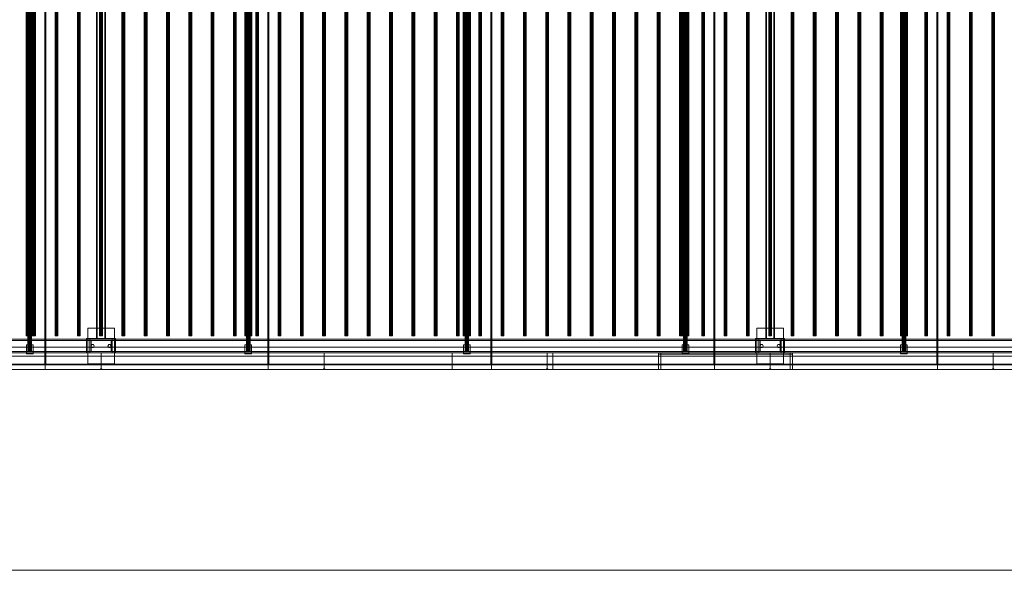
# Model space of a CAD drawing. Header units: millimetres. Extents: x -4738 to 65662, y -68080 to 6847.
# Tile 1023 of 1056: x 52096 to 56511, y -20345 to -17832. Entities that reach past the tile are written whole.
import ezdxf

# ---------------------------------------------------------------- set-up
doc = ezdxf.new("R2010")
doc.units = ezdxf.units.MM
doc.layers.add('COTAS_O', color=1, linetype='Continuous', lineweight=0)
doc.layers.add('superior_secador', color=7, linetype='Continuous', lineweight=0)
doc.dimstyles.new('R19_100', dxfattribs={"dimtxt": 250, "dimasz": 150, "dimexe": 150, "dimexo": 80, "dimgap": 100, "dimtad": 1, "dimtih": 1, "dimtoh": 1, "dimdsep": 46, "dimcen": 0.09, "dimadec": 0, "dimazin": 0, "dimtfac": 1, "dimtdec": 4, "dimtofl": 0, "dimtmove": 0, "dimatfit": 3, "dimfxl": 1, "dimtolj": 1, "dimtzin": 0, "dimarcsym": 0})

# ---------------------------------------------------------------- blocks, each defined once
blk = doc.blocks.new('DIM_R31_42')
at = {"layer": 'COTAS_O'}
for p, q in [((40461.1, -19400), (40461.1, -20300)), ((60461.1, -19400), (60461.1, -20300)), ((40461.1, -20300), (40611.1, -20255)), ((60461.1, -20300), (60311.1, -20255)), ((40461.1, -20300), (60461.1, -20300)), ((40461.1, -20300), (40611.1, -20345)), ((60461.1, -20300), (60311.1, -20345))]:
    blk.add_line(p, q, dxfattribs=at)
blk.add_text('20000 O', height=250, dxfattribs=at).set_placement((50461.1, -20200))

msp = doc.modelspace()

# ---------------------------------------------------------------- linework, layer by layer
at = {"layer": 'superior_secador'}
for p, q in [((52209.134, -19380), (52209.134, -16620)), ((52211.134, -16600), (52211.134, -19400)), ((52213.134, -16620), (52213.134, -19380)), ((53209.134, -19380), (53209.134, -16620)), ((53211.134, -16600), (53211.134, -19400)), ((53213.134, -16620), (53213.134, -19380)), ((54209.134, -19380), (54209.134, -16620)), ((54211.134, -16600), (54211.134, -19400)), ((54213.134, -16620), (54213.134, -19380)), ((55209.134, -19380), (55209.134, -16620)), ((55211.134, -16600), (55211.134, -19400)), ((55213.134, -16620), (55213.134, -19380)), ((56209.134, -19380), (56209.134, -16620)), ((56211.134, -16600), (56211.134, -19400)), ((56213.134, -16620), (56213.134, -19380)), ((52133.134, -16680), (52133.134, -19320)), ((52133.406, -16680), (52133.406, -19320)), ((52134.206, -16680), (52134.206, -19320)), ((52135.477, -16680), (52135.477, -19320)), ((52137.134, -16680), (52137.134, -19320)), ((52139.063, -16680), (52139.063, -19320)), ((52141.134, -16680), (52141.134, -19320)), ((52143.204, -16680), (52143.204, -19320)), ((52145.134, -16680), (52145.134, -19320)), ((52146.791, -16680), (52146.791, -19320)), ((52148.062, -16680), (52148.062, -19320)), ((52148.861, -16680), (52148.861, -19320)), ((52149.134, -19320), (52149.134, -16680)), ((53113.134, -16680), (53113.134, -19320)), ((53113.406, -16680), (53113.406, -19320)), ((53114.206, -16680), (53114.206, -19320)), ((53115.477, -16680), (53115.477, -19320)), ((53117.134, -16680), (53117.134, -19320)), ((53119.063, -16680), (53119.063, -19320)), ((53121.134, -16680), (53121.134, -19320)), ((53123.204, -16680), (53123.204, -19320)), ((53125.134, -16680), (53125.134, -19320)), ((53126.791, -16680), (53126.791, -19320)), ((53128.062, -16680), (53128.062, -19320)), ((53128.861, -16680), (53128.861, -19320)), ((53129.134, -19320), (53129.134, -16680)), ((54093.134, -16680), (54093.134, -19320)), ((54093.406, -16680), (54093.406, -19320)), ((54094.206, -16680), (54094.206, -19320)), ((54095.477, -16680), (54095.477, -19320)), ((54097.134, -16680), (54097.134, -19320)), ((54099.063, -16680), (54099.063, -19320)), ((54101.134, -16680), (54101.134, -19320)), ((54103.204, -16680), (54103.204, -19320)), ((54105.134, -16680), (54105.134, -19320)), ((54106.791, -16680), (54106.791, -19320)), ((54108.062, -16680), (54108.062, -19320)), ((54108.861, -16680), (54108.861, -19320)), ((54109.134, -19320), (54109.134, -16680)), ((55073.134, -16680), (55073.134, -19320)), ((55073.406, -16680), (55073.406, -19320)), ((55074.206, -16680), (55074.206, -19320)), ((55075.477, -16680), (55075.477, -19320)), ((55077.134, -16680), (55077.134, -19320)), ((55079.063, -16680), (55079.063, -19320)), ((55081.134, -16680), (55081.134, -19320)), ((55083.204, -16680), (55083.204, -19320)), ((55085.134, -16680), (55085.134, -19320)), ((55086.791, -16680), (55086.791, -19320)), ((55088.062, -16680), (55088.062, -19320)), ((55088.861, -16680), (55088.861, -19320)), ((55089.134, -19320), (55089.134, -16680)), ((56053.134, -16680), (56053.134, -19320)), ((56053.406, -16680), (56053.406, -19320)), ((56054.206, -16680), (56054.206, -19320)), ((56055.477, -16680), (56055.477, -19320)), ((56057.134, -16680), (56057.134, -19320)), ((56059.063, -16680), (56059.063, -19320)), ((56061.134, -16680), (56061.134, -19320)), ((56063.204, -16680), (56063.204, -19320)), ((56065.134, -16680), (56065.134, -19320)), ((56066.791, -16680), (56066.791, -19320)), ((56068.062, -16680), (56068.062, -19320)), ((56068.861, -16680), (56068.861, -19320)), ((56069.134, -19320), (56069.134, -16680)), ((52125.134, -16750), (52125.134, -19250)), ((52125.679, -16750), (52125.679, -19250)), ((52127.277, -16750), (52127.277, -19250)), ((52129.82, -16750), (52129.82, -19250)), ((52133.134, -16750), (52133.134, -19250)), ((52136.993, -16750), (52136.993, -19250)), ((52141.134, -16750), (52141.134, -19250)), ((52145.275, -16750), (52145.275, -19250)), ((52149.134, -16750), (52149.134, -19250)), ((52152.448, -16750), (52152.448, -19250)), ((52154.784, -16750), (52154.784, -19250)), ((52154.99, -16750), (52154.99, -19250)), ((52155.997, -16750), (52155.997, -19250)), ((52156.589, -16750), (52156.589, -19250)), ((52157.134, -19250), (52157.134, -16750)), ((52159.172, -16750), (52159.172, -19250)), ((52163.096, -16750), (52163.096, -19250)), ((52166.271, -16750), (52166.271, -19250)), ((52167.484, -19250), (52167.484, -16750)), ((52254.784, -16750), (52254.784, -19250)), ((52255.997, -16750), (52255.997, -19250)), ((52259.172, -16750), (52259.172, -19250)), ((52263.096, -16750), (52263.096, -19250)), ((52266.271, -16750), (52266.271, -19250)), ((52267.484, -19250), (52267.484, -16750)), ((52354.784, -16750), (52354.784, -19250)), ((52355.997, -16750), (52355.997, -19250)), ((52359.172, -16750), (52359.172, -19250)), ((52363.096, -16750), (52363.096, -19250)), ((52366.271, -16750), (52366.271, -19250)), ((52367.484, -19250), (52367.484, -16750)), ((52441.134, -19265), (52441.134, -16735)), ((52444.134, -16735), (52444.134, -19265)), ((52454.784, -16750), (52454.784, -19250)), ((52455.997, -16750), (52455.997, -19250)), ((52459.172, -16750), (52459.172, -19250)), ((52463.096, -16750), (52463.096, -19250)), ((52466.271, -16750), (52466.271, -19250)), ((52467.484, -19250), (52467.484, -16750)), ((52478.134, -19265), (52478.134, -16735)), ((52481.134, -16735), (52481.134, -19265)), ((52554.784, -16750), (52554.784, -19250)), ((52555.997, -16750), (52555.997, -19250)), ((52559.172, -16750), (52559.172, -19250)), ((52563.096, -16750), (52563.096, -19250)), ((52566.271, -16750), (52566.271, -19250)), ((52567.484, -19250), (52567.484, -16750)), ((52654.784, -16750), (52654.784, -19250)), ((52655.997, -16750), (52655.997, -19250)), ((52659.172, -16750), (52659.172, -19250)), ((52663.096, -16750), (52663.096, -19250)), ((52666.271, -16750), (52666.271, -19250)), ((52667.484, -19250), (52667.484, -16750)), ((52754.784, -16750), (52754.784, -19250)), ((52755.997, -16750), (52755.997, -19250)), ((52759.172, -16750), (52759.172, -19250)), ((52763.096, -16750), (52763.096, -19250)), ((52766.271, -16750), (52766.271, -19250)), ((52767.484, -19250), (52767.484, -16750)), ((52854.784, -16750), (52854.784, -19250)), ((52855.997, -16750), (52855.997, -19250)), ((52859.172, -16750), (52859.172, -19250)), ((52863.096, -16750), (52863.096, -19250)), ((52866.271, -16750), (52866.271, -19250)), ((52867.484, -19250), (52867.484, -16750)), ((52954.784, -16750), (52954.784, -19250)), ((52955.997, -16750), (52955.997, -19250)), ((52959.172, -16750), (52959.172, -19250)), ((52963.096, -16750), (52963.096, -19250)), ((52966.271, -16750), (52966.271, -19250)), ((52967.484, -19250), (52967.484, -16750)), ((53054.784, -16750), (53054.784, -19250)), ((53055.997, -16750), (53055.997, -19250)), ((53059.172, -16750), (53059.172, -19250)), ((53063.096, -16750), (53063.096, -19250)), ((53066.271, -16750), (53066.271, -19250)), ((53067.484, -19250), (53067.484, -16750)), ((53105.134, -16750), (53105.134, -19250)), ((53105.679, -16750), (53105.679, -19250)), ((53107.277, -16750), (53107.277, -19250)), ((53109.82, -16750), (53109.82, -19250)), ((53113.134, -16750), (53113.134, -19250)), ((53116.993, -16750), (53116.993, -19250)), ((53121.134, -16750), (53121.134, -19250)), ((53125.275, -16750), (53125.275, -19250)), ((53129.134, -16750), (53129.134, -19250)), ((53132.448, -16750), (53132.448, -19250)), ((53134.99, -16750), (53134.99, -19250)), ((53136.589, -16750), (53136.589, -19250)), ((53137.134, -19250), (53137.134, -16750)), ((53154.784, -16750), (53154.784, -19250)), ((53155.997, -16750), (53155.997, -19250)), ((53159.172, -16750), (53159.172, -19250)), ((53163.096, -16750), (53163.096, -19250)), ((53166.271, -16750), (53166.271, -19250)), ((53167.484, -19250), (53167.484, -16750)), ((53254.784, -16750), (53254.784, -19250)), ((53255.997, -16750), (53255.997, -19250)), ((53259.172, -16750), (53259.172, -19250)), ((53263.096, -16750), (53263.096, -19250)), ((53266.271, -16750), (53266.271, -19250)), ((53267.484, -19250), (53267.484, -16750)), ((53354.784, -16750), (53354.784, -19250)), ((53355.997, -16750), (53355.997, -19250)), ((53359.172, -16750), (53359.172, -19250)), ((53363.096, -16750), (53363.096, -19250)), ((53366.271, -16750), (53366.271, -19250)), ((53367.484, -19250), (53367.484, -16750)), ((53454.784, -16750), (53454.784, -19250)), ((53455.997, -16750), (53455.997, -19250)), ((53459.172, -16750), (53459.172, -19250)), ((53463.096, -16750), (53463.096, -19250)), ((53466.271, -16750), (53466.271, -19250)), ((53467.484, -19250), (53467.484, -16750)), ((53554.784, -16750), (53554.784, -19250)), ((53555.997, -16750), (53555.997, -19250)), ((53559.172, -16750), (53559.172, -19250)), ((53563.096, -16750), (53563.096, -19250)), ((53566.271, -16750), (53566.271, -19250)), ((53567.484, -19250), (53567.484, -16750)), ((53654.784, -16750), (53654.784, -19250)), ((53655.997, -16750), (53655.997, -19250)), ((53659.172, -16750), (53659.172, -19250)), ((53663.096, -16750), (53663.096, -19250)), ((53666.271, -16750), (53666.271, -19250)), ((53667.484, -19250), (53667.484, -16750)), ((53754.784, -16750), (53754.784, -19250)), ((53755.997, -16750), (53755.997, -19250)), ((53759.172, -16750), (53759.172, -19250)), ((53763.096, -16750), (53763.096, -19250)), ((53766.271, -16750), (53766.271, -19250)), ((53767.484, -19250), (53767.484, -16750)), ((53854.784, -16750), (53854.784, -19250)), ((53855.997, -16750), (53855.997, -19250)), ((53859.172, -16750), (53859.172, -19250)), ((53863.096, -16750), (53863.096, -19250)), ((53866.271, -16750), (53866.271, -19250)), ((53867.484, -19250), (53867.484, -16750)), ((53954.784, -16750), (53954.784, -19250)), ((53955.997, -16750), (53955.997, -19250)), ((53959.172, -16750), (53959.172, -19250)), ((53963.096, -16750), (53963.096, -19250)), ((53966.271, -16750), (53966.271, -19250)), ((53967.484, -19250), (53967.484, -16750)), ((54054.784, -16750), (54054.784, -19250)), ((54055.997, -16750), (54055.997, -19250)), ((54059.172, -16750), (54059.172, -19250)), ((54063.096, -16750), (54063.096, -19250)), ((54066.271, -16750), (54066.271, -19250)), ((54067.484, -19250), (54067.484, -16750)), ((54085.134, -16750), (54085.134, -19250)), ((54085.679, -16750), (54085.679, -19250)), ((54087.277, -16750), (54087.277, -19250)), ((54089.82, -16750), (54089.82, -19250)), ((54093.134, -16750), (54093.134, -19250)), ((54096.993, -16750), (54096.993, -19250)), ((54101.134, -16750), (54101.134, -19250)), ((54105.275, -16750), (54105.275, -19250)), ((54109.134, -16750), (54109.134, -19250)), ((54112.448, -16750), (54112.448, -19250)), ((54114.99, -16750), (54114.99, -19250)), ((54116.589, -16750), (54116.589, -19250)), ((54117.134, -19250), (54117.134, -16750)), ((54154.784, -16750), (54154.784, -19250)), ((54155.997, -16750), (54155.997, -19250)), ((54159.172, -16750), (54159.172, -19250)), ((54163.096, -16750), (54163.096, -19250)), ((54166.271, -16750), (54166.271, -19250)), ((54167.484, -19250), (54167.484, -16750)), ((54254.784, -16750), (54254.784, -19250)), ((54255.997, -16750), (54255.997, -19250)), ((54259.172, -16750), (54259.172, -19250)), ((54263.096, -16750), (54263.096, -19250)), ((54266.271, -16750), (54266.271, -19250)), ((54267.484, -19250), (54267.484, -16750)), ((54354.784, -16750), (54354.784, -19250)), ((54355.997, -16750), (54355.997, -19250)), ((54359.172, -16750), (54359.172, -19250)), ((54363.096, -16750), (54363.096, -19250)), ((54366.271, -16750), (54366.271, -19250)), ((54367.484, -19250), (54367.484, -16750)), ((54454.784, -16750), (54454.784, -19250)), ((54455.997, -16750), (54455.997, -19250)), ((54459.172, -16750), (54459.172, -19250)), ((54463.096, -16750), (54463.096, -19250)), ((54466.271, -16750), (54466.271, -19250)), ((54467.484, -19250), (54467.484, -16750)), ((54554.784, -16750), (54554.784, -19250)), ((54555.997, -16750), (54555.997, -19250)), ((54559.172, -16750), (54559.172, -19250)), ((54563.096, -16750), (54563.096, -19250)), ((54566.271, -16750), (54566.271, -19250)), ((54567.484, -19250), (54567.484, -16750)), ((54654.784, -16750), (54654.784, -19250)), ((54655.997, -16750), (54655.997, -19250)), ((54659.172, -16750), (54659.172, -19250)), ((54663.096, -16750), (54663.096, -19250)), ((54666.271, -16750), (54666.271, -19250)), ((54667.484, -19250), (54667.484, -16750)), ((54754.784, -16750), (54754.784, -19250)), ((54755.997, -16750), (54755.997, -19250)), ((54759.172, -16750), (54759.172, -19250)), ((54763.096, -16750), (54763.096, -19250)), ((54766.271, -16750), (54766.271, -19250)), ((54767.484, -19250), (54767.484, -16750)), ((54854.784, -16750), (54854.784, -19250)), ((54855.997, -16750), (54855.997, -19250)), ((54859.172, -16750), (54859.172, -19250)), ((54863.096, -16750), (54863.096, -19250)), ((54866.271, -16750), (54866.271, -19250)), ((54867.484, -19250), (54867.484, -16750)), ((54954.784, -16750), (54954.784, -19250)), ((54955.997, -16750), (54955.997, -19250)), ((54959.172, -16750), (54959.172, -19250)), ((54963.096, -16750), (54963.096, -19250)), ((54966.271, -16750), (54966.271, -19250)), ((54967.484, -19250), (54967.484, -16750)), ((55054.784, -16750), (55054.784, -19250)), ((55055.997, -16750), (55055.997, -19250)), ((55059.172, -16750), (55059.172, -19250)), ((55063.096, -16750), (55063.096, -19250)), ((55065.134, -16750), (55065.134, -19250)), ((55065.679, -16750), (55065.679, -19250)), ((55066.271, -16750), (55066.271, -19250)), ((55067.277, -16750), (55067.277, -19250)), ((55067.484, -19250), (55067.484, -16750)), ((55069.82, -16750), (55069.82, -19250)), ((55073.134, -16750), (55073.134, -19250)), ((55076.993, -16750), (55076.993, -19250)), ((55081.134, -16750), (55081.134, -19250)), ((55085.275, -16750), (55085.275, -19250)), ((55089.134, -16750), (55089.134, -19250)), ((55092.448, -16750), (55092.448, -19250)), ((55094.99, -16750), (55094.99, -19250)), ((55096.589, -16750), (55096.589, -19250)), ((55097.134, -19250), (55097.134, -16750)), ((55154.784, -16750), (55154.784, -19250)), ((55155.997, -16750), (55155.997, -19250)), ((55159.172, -16750), (55159.172, -19250)), ((55163.096, -16750), (55163.096, -19250)), ((55166.271, -16750), (55166.271, -19250)), ((55167.484, -19250), (55167.484, -16750)), ((55254.784, -16750), (55254.784, -19250)), ((55255.997, -16750), (55255.997, -19250)), ((55259.172, -16750), (55259.172, -19250)), ((55263.096, -16750), (55263.096, -19250)), ((55266.271, -16750), (55266.271, -19250)), ((55267.484, -19250), (55267.484, -16750)), ((55354.784, -16750), (55354.784, -19250)), ((55355.997, -16750), (55355.997, -19250)), ((55359.172, -16750), (55359.172, -19250)), ((55363.096, -16750), (55363.096, -19250)), ((55366.271, -16750), (55366.271, -19250)), ((55367.484, -19250), (55367.484, -16750)), ((55441.134, -19265), (55441.134, -16735)), ((55444.134, -16735), (55444.134, -19265)), ((55454.784, -16750), (55454.784, -19250)), ((55455.997, -16750), (55455.997, -19250)), ((55459.172, -16750), (55459.172, -19250)), ((55463.096, -16750), (55463.096, -19250)), ((55466.271, -16750), (55466.271, -19250)), ((55467.484, -19250), (55467.484, -16750)), ((55478.134, -19265), (55478.134, -16735)), ((55481.134, -16735), (55481.134, -19265)), ((55554.784, -16750), (55554.784, -19250)), ((55555.997, -16750), (55555.997, -19250)), ((55559.172, -16750), (55559.172, -19250)), ((55563.096, -16750), (55563.096, -19250)), ((55566.271, -16750), (55566.271, -19250)), ((55567.484, -19250), (55567.484, -16750)), ((55654.784, -16750), (55654.784, -19250)), ((55655.997, -16750), (55655.997, -19250)), ((55659.172, -16750), (55659.172, -19250)), ((55663.096, -16750), (55663.096, -19250)), ((55666.271, -16750), (55666.271, -19250)), ((55667.484, -19250), (55667.484, -16750)), ((55754.784, -16750), (55754.784, -19250)), ((55755.997, -16750), (55755.997, -19250)), ((55759.172, -16750), (55759.172, -19250)), ((55763.096, -16750), (55763.096, -19250)), ((55766.271, -16750), (55766.271, -19250)), ((55767.484, -19250), (55767.484, -16750)), ((55854.784, -16750), (55854.784, -19250)), ((55855.997, -16750), (55855.997, -19250)), ((55859.172, -16750), (55859.172, -19250)), ((55863.096, -16750), (55863.096, -19250)), ((55866.271, -16750), (55866.271, -19250)), ((55867.484, -19250), (55867.484, -16750)), ((55954.784, -16750), (55954.784, -19250)), ((55955.997, -16750), (55955.997, -19250)), ((55959.172, -16750), (55959.172, -19250)), ((55963.096, -16750), (55963.096, -19250)), ((55966.271, -16750), (55966.271, -19250)), ((55967.484, -19250), (55967.484, -16750)), ((56045.134, -16750), (56045.134, -19250)), ((56045.679, -16750), (56045.679, -19250)), ((56047.277, -16750), (56047.277, -19250)), ((56049.82, -16750), (56049.82, -19250)), ((56053.134, -16750), (56053.134, -19250)), ((56054.784, -16750), (56054.784, -19250)), ((56055.997, -16750), (56055.997, -19250)), ((56056.993, -16750), (56056.993, -19250)), ((56059.172, -16750), (56059.172, -19250)), ((56061.134, -16750), (56061.134, -19250)), ((56063.096, -16750), (56063.096, -19250)), ((56065.275, -16750), (56065.275, -19250)), ((56066.271, -16750), (56066.271, -19250)), ((56067.484, -19250), (56067.484, -16750)), ((56069.134, -16750), (56069.134, -19250)), ((56072.448, -16750), (56072.448, -19250)), ((56074.99, -16750), (56074.99, -19250)), ((56076.589, -16750), (56076.589, -19250)), ((56077.134, -19250), (56077.134, -16750)), ((56154.784, -16750), (56154.784, -19250)), ((56155.997, -16750), (56155.997, -19250)), ((56159.172, -16750), (56159.172, -19250)), ((56163.096, -16750), (56163.096, -19250)), ((56166.271, -16750), (56166.271, -19250)), ((56167.484, -19250), (56167.484, -16750)), ((56254.784, -16750), (56254.784, -19250)), ((56255.997, -16750), (56255.997, -19250)), ((56259.172, -16750), (56259.172, -19250)), ((56263.096, -16750), (56263.096, -19250)), ((56266.271, -16750), (56266.271, -19250)), ((56267.484, -19250), (56267.484, -16750)), ((56354.784, -16750), (56354.784, -19250)), ((56355.997, -16750), (56355.997, -19250)), ((56359.172, -16750), (56359.172, -19250)), ((56363.096, -16750), (56363.096, -19250)), ((56366.271, -16750), (56366.271, -19250)), ((56367.484, -19250), (56367.484, -16750)), ((56454.784, -16750), (56454.784, -19250)), ((56455.997, -16750), (56455.997, -19250)), ((56459.172, -16750), (56459.172, -19250)), ((56463.096, -16750), (56463.096, -19250)), ((56466.271, -16750), (56466.271, -19250)), ((56467.484, -19250), (56467.484, -16750)), ((52401.134, -19375), (52401.134, -19215)), ((52401.134, -19215), (52521.134, -19215)), ((52521.134, -19215), (52521.134, -19375)), ((55401.134, -19375), (55401.134, -19215)), ((55401.134, -19215), (55521.134, -19215)), ((55521.134, -19215), (55521.134, -19375)), ((40461.134, -19265), (60461.134, -19265)), ((60461.134, -19270), (40461.134, -19270)), ((52125.679, -19250), (52125.134, -19250)), ((52127.277, -19250), (52125.679, -19250)), ((52126.134, -19330), (52126.134, -19290)), ((52126.134, -19290), (52156.134, -19290)), ((52129.82, -19250), (52127.277, -19250)), ((52133.134, -19250), (52129.82, -19250)), ((52136.993, -19250), (52133.134, -19250)), ((52141.134, -19250), (52136.993, -19250)), ((52145.275, -19250), (52141.134, -19250)), ((52149.134, -19250), (52145.275, -19250)), ((52152.448, -19250), (52149.134, -19250)), ((52154.99, -19250), (52152.448, -19250)), ((52155.997, -19250), (52154.784, -19250)), ((52156.589, -19250), (52154.99, -19250)), ((52159.172, -19250), (52155.997, -19250)), ((52156.134, -19290), (52156.134, -19330)), ((52157.134, -19250), (52156.589, -19250)), ((52163.096, -19250), (52159.172, -19250)), ((52166.271, -19250), (52163.096, -19250)), ((52167.484, -19250), (52166.271, -19250)), ((52255.997, -19250), (52254.784, -19250)), ((52259.172, -19250), (52255.997, -19250)), ((52263.096, -19250), (52259.172, -19250)), ((52266.271, -19250), (52263.096, -19250)), ((52267.484, -19250), (52266.271, -19250)), ((52355.997, -19250), (52354.784, -19250)), ((52359.172, -19250), (52355.997, -19250)), ((52363.096, -19250), (52359.172, -19250)), ((52366.271, -19250), (52363.096, -19250)), ((52367.484, -19250), (52366.271, -19250)), ((52396.134, -19325), (52396.134, -19262)), ((52396.134, -19262), (52526.134, -19262)), ((52411.134, -19270), (52411.134, -19265)), ((52411.134, -19265), (52511.134, -19265)), ((52511.134, -19270), (52411.134, -19270)), ((52411.134, -19320), (52411.134, -19270)), ((52411.134, -19270), (52416.134, -19270)), ((52416.134, -19270), (52416.134, -19320)), ((52416.134, -19295), (52419.634, -19288.938)), ((52419.634, -19288.938), (52426.634, -19288.938)), ((52426.634, -19288.938), (52430.134, -19295)), ((52481.134, -19265), (52441.134, -19265)), ((52444.134, -19265), (52441.134, -19265)), ((52455.997, -19250), (52454.784, -19250)), ((52459.172, -19250), (52455.997, -19250)), ((52463.096, -19250), (52459.172, -19250)), ((52466.271, -19250), (52463.096, -19250)), ((52467.484, -19250), (52466.271, -19250)), ((52481.134, -19265), (52478.134, -19265)), ((52492.134, -19295), (52495.634, -19288.938)), ((52495.634, -19288.938), (52502.634, -19288.938)), ((52502.634, -19288.938), (52506.134, -19295)), ((52506.134, -19320), (52506.134, -19270)), ((52506.134, -19270), (52511.134, -19270)), ((52511.134, -19265), (52511.134, -19270)), ((52511.134, -19270), (52511.134, -19320)), ((52526.134, -19262), (52526.134, -19325)), ((52555.997, -19250), (52554.784, -19250)), ((52559.172, -19250), (52555.997, -19250)), ((52563.096, -19250), (52559.172, -19250)), ((52566.271, -19250), (52563.096, -19250)), ((52567.484, -19250), (52566.271, -19250)), ((52655.997, -19250), (52654.784, -19250)), ((52659.172, -19250), (52655.997, -19250)), ((52663.096, -19250), (52659.172, -19250)), ((52666.271, -19250), (52663.096, -19250)), ((52667.484, -19250), (52666.271, -19250)), ((52755.997, -19250), (52754.784, -19250)), ((52759.172, -19250), (52755.997, -19250)), ((52763.096, -19250), (52759.172, -19250)), ((52766.271, -19250), (52763.096, -19250)), ((52767.484, -19250), (52766.271, -19250)), ((52855.997, -19250), (52854.784, -19250)), ((52859.172, -19250), (52855.997, -19250)), ((52863.096, -19250), (52859.172, -19250)), ((52866.271, -19250), (52863.096, -19250)), ((52867.484, -19250), (52866.271, -19250)), ((52955.997, -19250), (52954.784, -19250)), ((52959.172, -19250), (52955.997, -19250)), ((52963.096, -19250), (52959.172, -19250)), ((52966.271, -19250), (52963.096, -19250)), ((52967.484, -19250), (52966.271, -19250)), ((53055.997, -19250), (53054.784, -19250)), ((53059.172, -19250), (53055.997, -19250)), ((53063.096, -19250), (53059.172, -19250)), ((53066.271, -19250), (53063.096, -19250)), ((53067.484, -19250), (53066.271, -19250)), ((53105.679, -19250), (53105.134, -19250)), ((53107.277, -19250), (53105.679, -19250)), ((53106.134, -19330), (53106.134, -19290)), ((53106.134, -19290), (53136.134, -19290)), ((53109.82, -19250), (53107.277, -19250)), ((53113.134, -19250), (53109.82, -19250)), ((53116.993, -19250), (53113.134, -19250)), ((53121.134, -19250), (53116.993, -19250)), ((53125.275, -19250), (53121.134, -19250)), ((53129.134, -19250), (53125.275, -19250)), ((53132.448, -19250), (53129.134, -19250)), ((53134.99, -19250), (53132.448, -19250)), ((53136.589, -19250), (53134.99, -19250)), ((53136.134, -19290), (53136.134, -19330)), ((53137.134, -19250), (53136.589, -19250)), ((53155.997, -19250), (53154.784, -19250)), ((53159.172, -19250), (53155.997, -19250)), ((53163.096, -19250), (53159.172, -19250)), ((53166.271, -19250), (53163.096, -19250)), ((53167.484, -19250), (53166.271, -19250)), ((53255.997, -19250), (53254.784, -19250)), ((53259.172, -19250), (53255.997, -19250)), ((53263.096, -19250), (53259.172, -19250)), ((53266.271, -19250), (53263.096, -19250)), ((53267.484, -19250), (53266.271, -19250)), ((53355.997, -19250), (53354.784, -19250)), ((53359.172, -19250), (53355.997, -19250)), ((53363.096, -19250), (53359.172, -19250)), ((53366.271, -19250), (53363.096, -19250)), ((53367.484, -19250), (53366.271, -19250)), ((53455.997, -19250), (53454.784, -19250)), ((53459.172, -19250), (53455.997, -19250)), ((53463.096, -19250), (53459.172, -19250)), ((53466.271, -19250), (53463.096, -19250)), ((53467.484, -19250), (53466.271, -19250)), ((53555.997, -19250), (53554.784, -19250)), ((53559.172, -19250), (53555.997, -19250)), ((53563.096, -19250), (53559.172, -19250)), ((53566.271, -19250), (53563.096, -19250)), ((53567.484, -19250), (53566.271, -19250)), ((53655.997, -19250), (53654.784, -19250)), ((53659.172, -19250), (53655.997, -19250)), ((53663.096, -19250), (53659.172, -19250)), ((53666.271, -19250), (53663.096, -19250)), ((53667.484, -19250), (53666.271, -19250)), ((53755.997, -19250), (53754.784, -19250)), ((53759.172, -19250), (53755.997, -19250)), ((53763.096, -19250), (53759.172, -19250)), ((53766.271, -19250), (53763.096, -19250)), ((53767.484, -19250), (53766.271, -19250)), ((53855.997, -19250), (53854.784, -19250)), ((53859.172, -19250), (53855.997, -19250)), ((53863.096, -19250), (53859.172, -19250)), ((53866.271, -19250), (53863.096, -19250)), ((53867.484, -19250), (53866.271, -19250)), ((53955.997, -19250), (53954.784, -19250)), ((53959.172, -19250), (53955.997, -19250)), ((53963.096, -19250), (53959.172, -19250)), ((53966.271, -19250), (53963.096, -19250)), ((53967.484, -19250), (53966.271, -19250)), ((54055.997, -19250), (54054.784, -19250)), ((54059.172, -19250), (54055.997, -19250)), ((54063.096, -19250), (54059.172, -19250)), ((54066.271, -19250), (54063.096, -19250)), ((54067.484, -19250), (54066.271, -19250)), ((54085.679, -19250), (54085.134, -19250)), ((54087.277, -19250), (54085.679, -19250)), ((54086.134, -19330), (54086.134, -19290)), ((54086.134, -19290), (54116.134, -19290)), ((54089.82, -19250), (54087.277, -19250)), ((54093.134, -19250), (54089.82, -19250)), ((54096.993, -19250), (54093.134, -19250)), ((54101.134, -19250), (54096.993, -19250)), ((54105.275, -19250), (54101.134, -19250)), ((54109.134, -19250), (54105.275, -19250)), ((54112.448, -19250), (54109.134, -19250)), ((54114.99, -19250), (54112.448, -19250)), ((54116.589, -19250), (54114.99, -19250)), ((54116.134, -19290), (54116.134, -19330)), ((54117.134, -19250), (54116.589, -19250)), ((54155.997, -19250), (54154.784, -19250)), ((54159.172, -19250), (54155.997, -19250)), ((54163.096, -19250), (54159.172, -19250)), ((54166.271, -19250), (54163.096, -19250)), ((54167.484, -19250), (54166.271, -19250)), ((54255.997, -19250), (54254.784, -19250)), ((54259.172, -19250), (54255.997, -19250)), ((54263.096, -19250), (54259.172, -19250)), ((54266.271, -19250), (54263.096, -19250)), ((54267.484, -19250), (54266.271, -19250)), ((54355.997, -19250), (54354.784, -19250)), ((54359.172, -19250), (54355.997, -19250)), ((54363.096, -19250), (54359.172, -19250)), ((54366.271, -19250), (54363.096, -19250)), ((54367.484, -19250), (54366.271, -19250)), ((54455.997, -19250), (54454.784, -19250)), ((54459.172, -19250), (54455.997, -19250)), ((54463.096, -19250), (54459.172, -19250)), ((54466.271, -19250), (54463.096, -19250)), ((54467.484, -19250), (54466.271, -19250)), ((54555.997, -19250), (54554.784, -19250)), ((54559.172, -19250), (54555.997, -19250)), ((54563.096, -19250), (54559.172, -19250)), ((54566.271, -19250), (54563.096, -19250)), ((54567.484, -19250), (54566.271, -19250)), ((54655.997, -19250), (54654.784, -19250)), ((54659.172, -19250), (54655.997, -19250)), ((54663.096, -19250), (54659.172, -19250)), ((54666.271, -19250), (54663.096, -19250)), ((54667.484, -19250), (54666.271, -19250)), ((54755.997, -19250), (54754.784, -19250)), ((54759.172, -19250), (54755.997, -19250)), ((54763.096, -19250), (54759.172, -19250)), ((54766.271, -19250), (54763.096, -19250)), ((54767.484, -19250), (54766.271, -19250)), ((54855.997, -19250), (54854.784, -19250)), ((54859.172, -19250), (54855.997, -19250)), ((54863.096, -19250), (54859.172, -19250)), ((54866.271, -19250), (54863.096, -19250)), ((54867.484, -19250), (54866.271, -19250)), ((54955.997, -19250), (54954.784, -19250)), ((54959.172, -19250), (54955.997, -19250)), ((54963.096, -19250), (54959.172, -19250)), ((54966.271, -19250), (54963.096, -19250)), ((54967.484, -19250), (54966.271, -19250)), ((55055.997, -19250), (55054.784, -19250)), ((55059.172, -19250), (55055.997, -19250)), ((55063.096, -19250), (55059.172, -19250)), ((55066.271, -19250), (55063.096, -19250)), ((55065.679, -19250), (55065.134, -19250)), ((55067.277, -19250), (55065.679, -19250)), ((55066.134, -19330), (55066.134, -19290)), ((55066.134, -19290), (55096.134, -19290)), ((55067.484, -19250), (55066.271, -19250)), ((55069.82, -19250), (55067.277, -19250)), ((55073.134, -19250), (55069.82, -19250)), ((55076.993, -19250), (55073.134, -19250)), ((55081.134, -19250), (55076.993, -19250)), ((55085.275, -19250), (55081.134, -19250)), ((55089.134, -19250), (55085.275, -19250)), ((55092.448, -19250), (55089.134, -19250)), ((55094.99, -19250), (55092.448, -19250)), ((55096.589, -19250), (55094.99, -19250)), ((55096.134, -19290), (55096.134, -19330)), ((55097.134, -19250), (55096.589, -19250)), ((55155.997, -19250), (55154.784, -19250)), ((55159.172, -19250), (55155.997, -19250)), ((55163.096, -19250), (55159.172, -19250)), ((55166.271, -19250), (55163.096, -19250)), ((55167.484, -19250), (55166.271, -19250)), ((55255.997, -19250), (55254.784, -19250)), ((55259.172, -19250), (55255.997, -19250)), ((55263.096, -19250), (55259.172, -19250)), ((55266.271, -19250), (55263.096, -19250)), ((55267.484, -19250), (55266.271, -19250)), ((55355.997, -19250), (55354.784, -19250)), ((55359.172, -19250), (55355.997, -19250)), ((55363.096, -19250), (55359.172, -19250)), ((55366.271, -19250), (55363.096, -19250)), ((55367.484, -19250), (55366.271, -19250)), ((55396.134, -19325), (55396.134, -19262)), ((55396.134, -19262), (55526.134, -19262)), ((55411.134, -19270), (55411.134, -19265)), ((55411.134, -19265), (55511.134, -19265)), ((55511.134, -19270), (55411.134, -19270)), ((55411.134, -19320), (55411.134, -19270)), ((55411.134, -19270), (55416.134, -19270)), ((55416.134, -19270), (55416.134, -19320)), ((55416.134, -19295), (55419.634, -19288.938)), ((55419.634, -19288.938), (55426.634, -19288.938)), ((55426.634, -19288.938), (55430.134, -19295)), ((55481.134, -19265), (55441.134, -19265)), ((55444.134, -19265), (55441.134, -19265)), ((55455.997, -19250), (55454.784, -19250)), ((55459.172, -19250), (55455.997, -19250)), ((55463.096, -19250), (55459.172, -19250)), ((55466.271, -19250), (55463.096, -19250)), ((55467.484, -19250), (55466.271, -19250)), ((55481.134, -19265), (55478.134, -19265)), ((55492.134, -19295), (55495.634, -19288.938)), ((55495.634, -19288.938), (55502.634, -19288.938)), ((55502.634, -19288.938), (55506.134, -19295)), ((55506.134, -19320), (55506.134, -19270)), ((55506.134, -19270), (55511.134, -19270)), ((55511.134, -19265), (55511.134, -19270)), ((55511.134, -19270), (55511.134, -19320)), ((55526.134, -19262), (55526.134, -19325)), ((55555.997, -19250), (55554.784, -19250)), ((55559.172, -19250), (55555.997, -19250)), ((55563.096, -19250), (55559.172, -19250)), ((55566.271, -19250), (55563.096, -19250)), ((55567.484, -19250), (55566.271, -19250)), ((55655.997, -19250), (55654.784, -19250)), ((55659.172, -19250), (55655.997, -19250)), ((55663.096, -19250), (55659.172, -19250)), ((55666.271, -19250), (55663.096, -19250)), ((55667.484, -19250), (55666.271, -19250)), ((55755.997, -19250), (55754.784, -19250)), ((55759.172, -19250), (55755.997, -19250)), ((55763.096, -19250), (55759.172, -19250)), ((55766.271, -19250), (55763.096, -19250)), ((55767.484, -19250), (55766.271, -19250)), ((55855.997, -19250), (55854.784, -19250)), ((55859.172, -19250), (55855.997, -19250)), ((55863.096, -19250), (55859.172, -19250)), ((55866.271, -19250), (55863.096, -19250)), ((55867.484, -19250), (55866.271, -19250)), ((55955.997, -19250), (55954.784, -19250)), ((55959.172, -19250), (55955.997, -19250)), ((55963.096, -19250), (55959.172, -19250)), ((55966.271, -19250), (55963.096, -19250)), ((55967.484, -19250), (55966.271, -19250)), ((56045.679, -19250), (56045.134, -19250)), ((56047.277, -19250), (56045.679, -19250)), ((56046.134, -19330), (56046.134, -19290)), ((56046.134, -19290), (56076.134, -19290)), ((56049.82, -19250), (56047.277, -19250)), ((56053.134, -19250), (56049.82, -19250)), ((56056.993, -19250), (56053.134, -19250)), ((56055.997, -19250), (56054.784, -19250)), ((56059.172, -19250), (56055.997, -19250)), ((56061.134, -19250), (56056.993, -19250)), ((56063.096, -19250), (56059.172, -19250)), ((56065.275, -19250), (56061.134, -19250)), ((56066.271, -19250), (56063.096, -19250)), ((56069.134, -19250), (56065.275, -19250)), ((56067.484, -19250), (56066.271, -19250)), ((56072.448, -19250), (56069.134, -19250)), ((56074.99, -19250), (56072.448, -19250)), ((56076.589, -19250), (56074.99, -19250)), ((56076.134, -19290), (56076.134, -19330)), ((56077.134, -19250), (56076.589, -19250)), ((56155.997, -19250), (56154.784, -19250)), ((56159.172, -19250), (56155.997, -19250)), ((56163.096, -19250), (56159.172, -19250)), ((56166.271, -19250), (56163.096, -19250)), ((56167.484, -19250), (56166.271, -19250)), ((56255.997, -19250), (56254.784, -19250)), ((56259.172, -19250), (56255.997, -19250)), ((56263.096, -19250), (56259.172, -19250)), ((56266.271, -19250), (56263.096, -19250)), ((56267.484, -19250), (56266.271, -19250)), ((56355.997, -19250), (56354.784, -19250)), ((56359.172, -19250), (56355.997, -19250)), ((56363.096, -19250), (56359.172, -19250)), ((56366.271, -19250), (56363.096, -19250)), ((56367.484, -19250), (56366.271, -19250)), ((56455.997, -19250), (56454.784, -19250)), ((56459.172, -19250), (56455.997, -19250)), ((56463.096, -19250), (56459.172, -19250)), ((56466.271, -19250), (56463.096, -19250)), ((56467.484, -19250), (56466.271, -19250)), ((40461.134, -19320), (60461.134, -19320)), ((60461.134, -19325), (40461.134, -19325)), ((40811.134, -19300), (60111.134, -19300)), ((51461.134, -19325), (52461.134, -19325)), ((52156.134, -19330), (52126.134, -19330)), ((52133.406, -19320), (52133.134, -19320)), ((52134.206, -19320), (52133.406, -19320)), ((52135.477, -19320), (52134.206, -19320)), ((52137.134, -19320), (52135.477, -19320)), ((52139.063, -19320), (52137.134, -19320)), ((52141.134, -19320), (52139.063, -19320)), ((52143.204, -19320), (52141.134, -19320)), ((52145.134, -19320), (52143.204, -19320)), ((52146.791, -19320), (52145.134, -19320)), ((52148.062, -19320), (52146.791, -19320)), ((52148.861, -19320), (52148.062, -19320)), ((52149.134, -19320), (52148.861, -19320)), ((52396.134, -19325), (52396.134, -19320)), ((52396.134, -19320), (52526.134, -19320)), ((52526.134, -19325), (52396.134, -19325)), ((52411.134, -19325), (52411.134, -19320)), ((52411.134, -19320), (52511.134, -19320)), ((52416.134, -19320), (52411.134, -19320)), ((52511.134, -19325), (52411.134, -19325)), ((52419.634, -19301.062), (52416.134, -19295)), ((52426.634, -19301.062), (52419.634, -19301.062)), ((52430.134, -19295), (52426.634, -19301.062)), ((52461.134, -19325), (52461.134, -19400)), ((52461.134, -19325), (53461.134, -19325)), ((52495.634, -19301.062), (52492.134, -19295)), ((52502.634, -19301.062), (52495.634, -19301.062)), ((52506.134, -19295), (52502.634, -19301.062)), ((52511.134, -19320), (52506.134, -19320)), ((52511.134, -19320), (52511.134, -19325)), ((52526.134, -19320), (52526.134, -19325)), ((53136.134, -19330), (53106.134, -19330)), ((53113.406, -19320), (53113.134, -19320)), ((53114.206, -19320), (53113.406, -19320)), ((53115.477, -19320), (53114.206, -19320)), ((53117.134, -19320), (53115.477, -19320)), ((53119.063, -19320), (53117.134, -19320)), ((53121.134, -19320), (53119.063, -19320)), ((53123.204, -19320), (53121.134, -19320)), ((53125.134, -19320), (53123.204, -19320)), ((53126.791, -19320), (53125.134, -19320)), ((53128.062, -19320), (53126.791, -19320)), ((53128.861, -19320), (53128.062, -19320)), ((53129.134, -19320), (53128.861, -19320)), ((53461.134, -19325), (53461.134, -19400)), ((53461.134, -19325), (54036.134, -19325)), ((54036.134, -19325), (54036.134, -19400)), ((54036.134, -19325), (54461.134, -19325)), ((54116.134, -19330), (54086.134, -19330)), ((54093.406, -19320), (54093.134, -19320)), ((54094.206, -19320), (54093.406, -19320)), ((54095.477, -19320), (54094.206, -19320)), ((54097.134, -19320), (54095.477, -19320)), ((54099.063, -19320), (54097.134, -19320)), ((54101.134, -19320), (54099.063, -19320)), ((54103.204, -19320), (54101.134, -19320)), ((54105.134, -19320), (54103.204, -19320)), ((54106.791, -19320), (54105.134, -19320)), ((54108.062, -19320), (54106.791, -19320)), ((54108.861, -19320), (54108.062, -19320)), ((54109.134, -19320), (54108.861, -19320)), ((54461.134, -19325), (54461.134, -19400)), ((54461.134, -19325), (54486.134, -19325)), ((54486.134, -19325), (54486.134, -19400)), ((54486.134, -19325), (54961.134, -19325)), ((54961.134, -19325), (54961.134, -19400)), ((54961.134, -19325), (55461.134, -19325)), ((54961.134, -19325), (55561.134, -19325)), ((54961.134, -19325), (54971.134, -19325)), ((54961.134, -19332), (54961.134, -19326)), ((54961.134, -19326), (55561.134, -19326)), ((55561.134, -19332), (54961.134, -19332)), ((54971.134, -19325), (54971.134, -19400)), ((55096.134, -19330), (55066.134, -19330)), ((55073.406, -19320), (55073.134, -19320)), ((55074.206, -19320), (55073.406, -19320)), ((55075.477, -19320), (55074.206, -19320)), ((55077.134, -19320), (55075.477, -19320)), ((55079.063, -19320), (55077.134, -19320)), ((55081.134, -19320), (55079.063, -19320)), ((55083.204, -19320), (55081.134, -19320)), ((55085.134, -19320), (55083.204, -19320)), ((55086.791, -19320), (55085.134, -19320)), ((55088.062, -19320), (55086.791, -19320)), ((55088.861, -19320), (55088.062, -19320)), ((55089.134, -19320), (55088.861, -19320)), ((55396.134, -19325), (55396.134, -19320)), ((55396.134, -19320), (55526.134, -19320)), ((55526.134, -19325), (55396.134, -19325)), ((55411.134, -19325), (55411.134, -19320)), ((55411.134, -19320), (55511.134, -19320)), ((55416.134, -19320), (55411.134, -19320)), ((55511.134, -19325), (55411.134, -19325)), ((55419.634, -19301.062), (55416.134, -19295)), ((55426.634, -19301.062), (55419.634, -19301.062)), ((55430.134, -19295), (55426.634, -19301.062)), ((55461.134, -19325), (55461.134, -19400)), ((55461.134, -19325), (55561.134, -19325)), ((55495.634, -19301.062), (55492.134, -19295)), ((55502.634, -19301.062), (55495.634, -19301.062)), ((55506.134, -19295), (55502.634, -19301.062)), ((55511.134, -19320), (55506.134, -19320)), ((55511.134, -19320), (55511.134, -19325)), ((55526.134, -19320), (55526.134, -19325)), ((55551.134, -19400), (55551.134, -19325)), ((55551.134, -19325), (55561.134, -19325)), ((55561.134, -19325), (55561.134, -19400)), ((55561.134, -19325), (56461.134, -19325)), ((55561.134, -19326), (55561.134, -19332)), ((56076.134, -19330), (56046.134, -19330)), ((56053.406, -19320), (56053.134, -19320)), ((56054.206, -19320), (56053.406, -19320)), ((56055.477, -19320), (56054.206, -19320)), ((56057.134, -19320), (56055.477, -19320)), ((56059.063, -19320), (56057.134, -19320)), ((56061.134, -19320), (56059.063, -19320)), ((56063.204, -19320), (56061.134, -19320)), ((56065.134, -19320), (56063.204, -19320)), ((56066.791, -19320), (56065.134, -19320)), ((56068.062, -19320), (56066.791, -19320)), ((56068.861, -19320), (56068.062, -19320)), ((56069.134, -19320), (56068.861, -19320)), ((56461.134, -19325), (56461.134, -19400)), ((56461.134, -19325), (57461.134, -19325)), ((40461.134, -19376), (60461.134, -19376)), ((40461.134, -19380), (60461.134, -19380)), ((60111.134, -19340), (40811.134, -19340)), ((52213.134, -19380), (52209.134, -19380)), ((52521.134, -19375), (52401.134, -19375)), ((53213.134, -19380), (53209.134, -19380)), ((54213.134, -19380), (54209.134, -19380)), ((55213.134, -19380), (55209.134, -19380)), ((55521.134, -19375), (55401.134, -19375)), ((56213.134, -19380), (56209.134, -19380)), ((60461.134, -19400), (40461.134, -19400)), ((52211.134, -19400), (51211.134, -19400)), ((52461.134, -19400), (51461.134, -19400)), ((53211.134, -19400), (52211.134, -19400)), ((52458.134, -19400), (52458.134, -19397)), ((52458.134, -19397), (52464.134, -19397)), ((52464.134, -19400), (52458.134, -19400)), ((53461.134, -19400), (52461.134, -19400)), ((52464.134, -19397), (52464.134, -19400)), ((54211.134, -19400), (53211.134, -19400)), ((53458.134, -19400), (53458.134, -19397)), ((53458.134, -19397), (53464.134, -19397)), ((53464.134, -19400), (53458.134, -19400)), ((54036.134, -19400), (53461.134, -19400)), ((53464.134, -19397), (53464.134, -19400)), ((54461.134, -19400), (54036.134, -19400)), ((55211.134, -19400), (54211.134, -19400)), ((54458.134, -19400), (54458.134, -19397)), ((54458.134, -19397), (54464.134, -19397)), ((54464.134, -19400), (54458.134, -19400)), ((54486.134, -19400), (54461.134, -19400)), ((54464.134, -19397), (54464.134, -19400)), ((54961.134, -19400), (54486.134, -19400)), ((55461.134, -19400), (54961.134, -19400)), ((55561.134, -19400), (54961.134, -19400)), ((54971.134, -19400), (54961.134, -19400)), ((56211.134, -19400), (55211.134, -19400)), ((55458.134, -19400), (55458.134, -19397)), ((55458.134, -19397), (55464.134, -19397)), ((55464.134, -19400), (55458.134, -19400)), ((55561.134, -19400), (55461.134, -19400)), ((55464.134, -19397), (55464.134, -19400)), ((55561.134, -19400), (55551.134, -19400)), ((56461.134, -19400), (55561.134, -19400)), ((57211.134, -19400), (56211.134, -19400)), ((56458.134, -19400), (56458.134, -19397)), ((56458.134, -19397), (56464.134, -19397)), ((56464.134, -19400), (56458.134, -19400)), ((57461.134, -19400), (56461.134, -19400)), ((56464.134, -19397), (56464.134, -19400))]:
    msp.add_line(p, q, dxfattribs=at)

# ---------------------------------------------------------------- dimensions: what is measured, and where the dimension line sits
at = {"layer": 'COTAS_O'}
dim = msp.add_aligned_dim(p1=(40461.134, -19400), p2=(60461.134, -19400), distance=-900, text='<> O', dimstyle='R19_100', dxfattribs=at)
dim.commit()
dim.dimension.update_dxf_attribs({"geometry": 'DIM_R31_42', "text_midpoint": (50461.134, -20300)})

doc.saveas('drawing.dxf')
